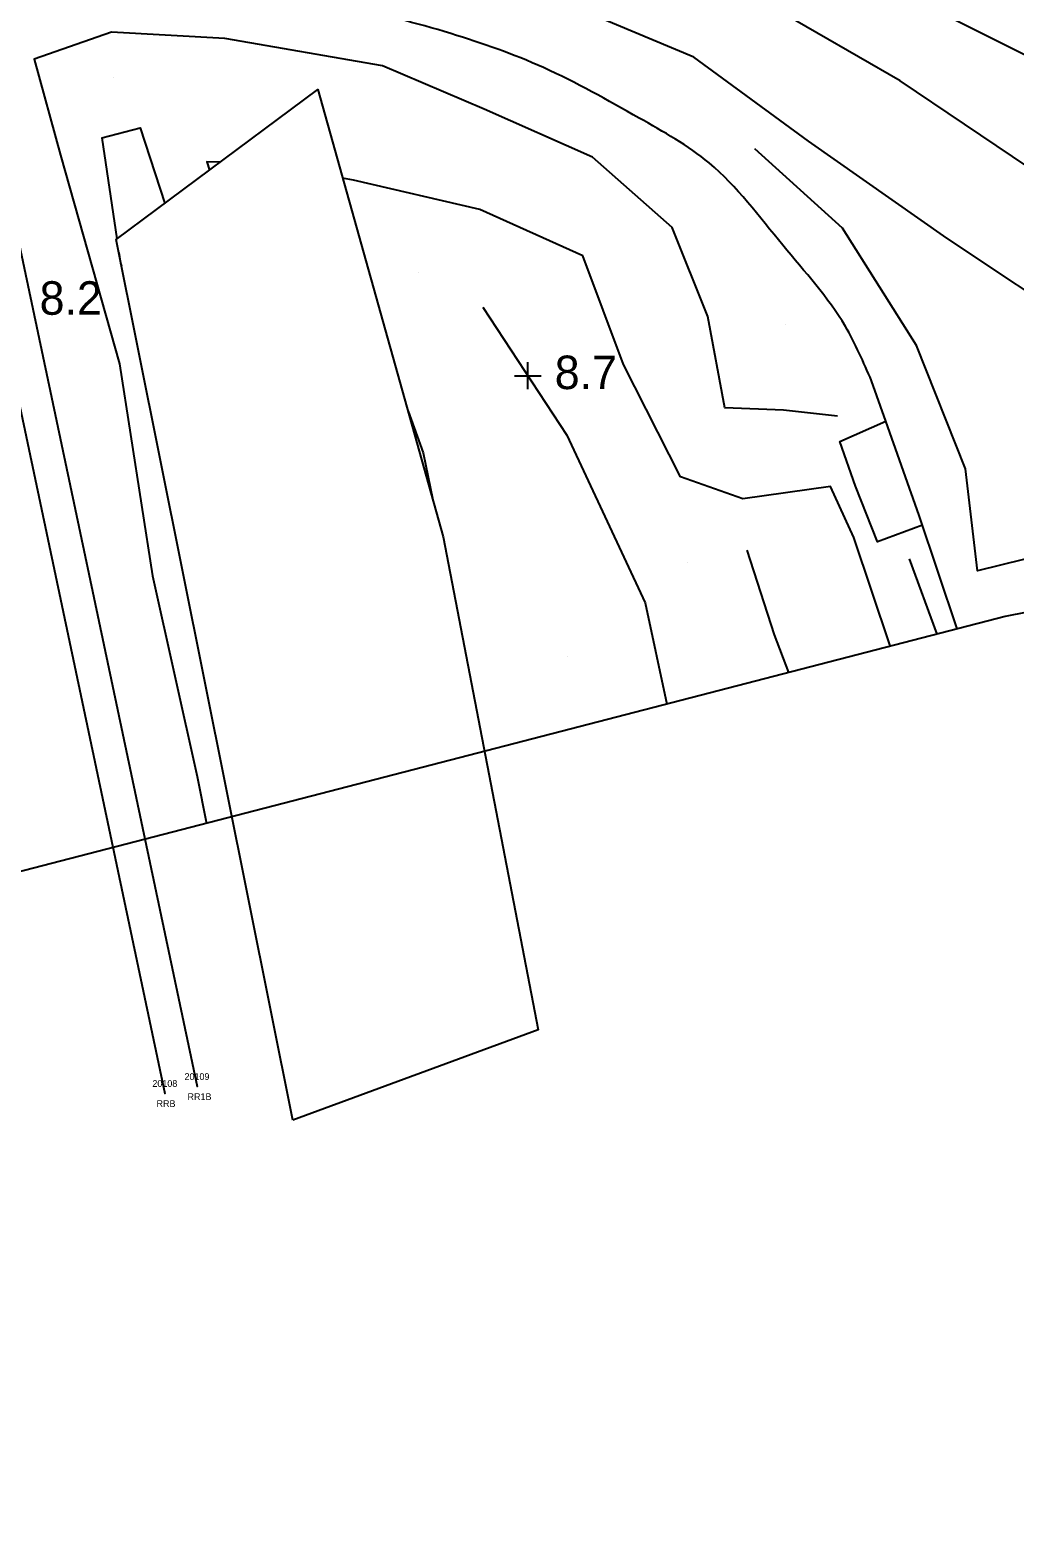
# Model space of a CAD drawing. Extents: x 2316231 to 2323598, y 363169 to 371906.
# Drawn here: x 2320337.1 to 2320484, y 369532.1 to 369757.1 of the extents above; entities that cross this region are included whole.
import ezdxf

# ---------------------------------------------------------------- set-up
doc = ezdxf.new("R2010")
doc.units = 0
for name, color, linetype in [('RD_DTM_BkLn1', 7, 'Continuous'), ('RD_DTM_Holes', 7, 'Continuous'), ('RD_DTM_Spot', 7, 'Continuous'), ('RD_DTM_TinHull', 7, 'Continuous'), ('RD_DTM_Void', 7, 'Continuous'), ('RD_EX_H2O', 7, 'Continuous'), ('RD_EX_RailRoad', 7, 'Continuous'), ('RD_EX_RailRoad_txCode', 7, 'Continuous'), ('RD_EX_Road', 7, 'Continuous'), ('RD_SMD_Locator', 7, 'Continuous')]:
    doc.layers.add(name, color=color, linetype=linetype)

msp = doc.modelspace()

# ---------------------------------------------------------------- linework, layer by layer
at = {"layer": 'RD_DTM_BkLn1'}
msp.add_line((2320468.295, 369678.184), (2320472.393, 369666.965), dxfattribs=at)
for points in [[(2320486.114, 369736.621), (2320466.942, 369749.551), (2320448.266, 369760.276), (2320429.859, 369770.943), (2320406.905, 369780.452), (2320385.058, 369786.347), (2320357.782, 369790.02)], [(2320526.896, 369678.387), (2320513.953, 369698.153), (2320494.831, 369712.151), (2320473.9, 369726.057), (2320453.263, 369740.557), (2320436.136, 369753.107), (2320412.476, 369763.057), (2320387.554, 369770.125), (2320361.478, 369773.264), (2320347.912, 369773.734)], [(2320457.561, 369699.483), (2320449.528, 369700.421), (2320440.783, 369700.722), (2320438.253, 369714.359), (2320432.91, 369727.683), (2320421.022, 369738.184), (2320404.858, 369745.344), (2320389.68, 369751.791), (2320366.149, 369755.885), (2320349.235, 369756.832), (2320337.716, 369752.807), (2320341.67, 369738.444), (2320350.468, 369707.308), (2320355.374, 369675.696), (2320362.03, 369645.705), (2320363.441, 369638.723)], [(2320347.81, 369741.022), (2320353.527, 369742.524), (2320357.198, 369731.265)], [(2320496.24, 369682.771), (2320488.769, 369678.962), (2320478.493, 369676.404), (2320476.678, 369691.645), (2320469.359, 369710.049), (2320458.349, 369727.582), (2320445.265, 369739.427)], [(2320365.49, 369737.43), (2320363.463, 369737.451), (2320363.863, 369736.22)], [(2320465.49, 369665.175), (2320465.411, 369665.372), (2320460.014, 369681.372), (2320456.521, 369688.988), (2320443.45, 369687.174), (2320434.157, 369690.423), (2320425.639, 369707.225), (2320419.58, 369723.442), (2320404.212, 369730.34), (2320385.359, 369734.703), (2320383.737, 369735.028)], [(2320404.67, 369715.791), (2320417.191, 369696.688), (2320428.873, 369671.653), (2320432.12, 369656.525)], [(2320393.505, 369700.224), (2320395.752, 369694.049), (2320397.147, 369687.245)], [(2320444.076, 369679.527), (2320448.14, 369666.849), (2320450.264, 369661.229)]]:
    msp.add_lwpolyline(points, dxfattribs=at)
at = {"layer": 'RD_DTM_Holes'}
msp.add_lwpolyline([(2320376.317, 369594.409), (2320349.973, 369725.892), (2320380.029, 369748.241), (2320398.76, 369681.5), (2320412.916, 369607.901), (2320376.317, 369594.409)], dxfattribs=at)
at = {"layer": 'RD_DTM_Spot'}
for p, q in [((2320349.528, 369749.985), (2320349.528, 369749.985)), ((2320395.095, 369720.975), (2320395.095, 369720.975)), ((2320449.859, 369713.156), (2320449.859, 369713.156)), ((2320435.264, 369677.591), (2320435.264, 369677.591)), ((2320417.323, 369663.705), (2320417.323, 369663.705))]:
    msp.add_line(p, q, dxfattribs=at)
at = {"layer": 'RD_DTM_TinHull'}
msp.add_lwpolyline([(2321400.963, 368599.408), (2321534.916, 368777.939), (2321271.463, 369044.178), (2321175.279, 369261.496), (2321099.267, 369551.406), (2321096.219, 369852.637), (2320858.06, 369744.011), (2320482.587, 369669.607), (2320232.924, 369604.892), (2319951.333, 369602.051), (2320092.085, 369259.27), (2319866.523, 369058.699), (2319771.694, 369171.639), (2319557.442, 369523.873), (2318254.179, 368711.432)], dxfattribs=at)
at = {"layer": 'RD_DTM_Void'}
for p, q in [((2320411.387, 369703.542), (2320411.387, 369707.542)), ((2320409.387, 369705.542), (2320413.387, 369705.542))]:
    msp.add_line(p, q, dxfattribs=at)
at = {"layer": 'RD_EX_H2O'}
msp.add_line((2320347.81, 369741.022), (2320350.063, 369725.959), dxfattribs=at)
msp.add_lwpolyline([(2320350.366, 369723.932), (2320350.608, 369722.314), (2320350.773, 369721.9)], dxfattribs=at)
at = {"layer": 'RD_EX_RailRoad'}
for points in [[(2320262.593, 370029.243), (2320306.232, 369839.738), (2320324.345, 369753.981), (2320357.23, 369598.401)], [(2320267.123, 370030.929), (2320310.604, 369842.284), (2320329.107, 369755.096), (2320362.022, 369599.432)]]:
    msp.add_lwpolyline(points, dxfattribs=at)
at = {"layer": 'RD_EX_Road'}
for q in [(2320462.656, 369704.786), (2320464.784, 369698.772)]:
    msp.add_line((2320464.784, 369698.772), q, dxfattribs=at)
for points in [[(2320501.602, 369745.427), (2320482.504, 369754.928), (2320452.058, 369770.263), (2320414.016, 369788.613)], [(2320470.248, 369683.257), (2320463.552, 369680.77), (2320460.276, 369689.037), (2320457.914, 369695.726), (2320464.784, 369698.772)], [(2320475.451, 369667.757), (2320469.776, 369684.664), (2320464.784, 369698.772)]]:
    msp.add_lwpolyline(points, dxfattribs=at)
msp.add_spline([(2320462.656, 369704.786), (2320458.75, 369712.899), (2320449.422, 369725.006), (2320438.431, 369737.29), (2320427.998, 369743.996), (2320413.713, 369751.518), (2320399.865, 369756.61), (2320384.214, 369760.654), (2320367.814, 369763.161), (2320355.754, 369763.5), (2320343.995, 369763.411), (2320330.382, 369761.218)], degree=3, dxfattribs=at)
at = {"layer": 'RD_SMD_Locator'}
for centre in [(2320362.022, 369599.432), (2320357.23, 369598.401)]:
    msp.add_circle(centre, 0.001, dxfattribs=at)

# ---------------------------------------------------------------- texts
at = {"layer": 'RD_DTM_Void'}
for s, p in [('8.2', (2320338.528, 369714.637)), ('8.7', (2320415.387, 369703.542))]:
    msp.add_text(s, height=5, dxfattribs=at).set_placement(p)
at = {"layer": 'RD_EX_RailRoad_txCode'}
for s, p in [('20108', (2320355.356, 369599.401)), ('20109', (2320360.148, 369600.432)), ('RRB', (2320355.978, 369596.401)), ('RR1B', (2320360.605, 369597.432))]:
    msp.add_text(s, height=1, dxfattribs=at).set_placement(p)

doc.saveas('drawing.dxf')
